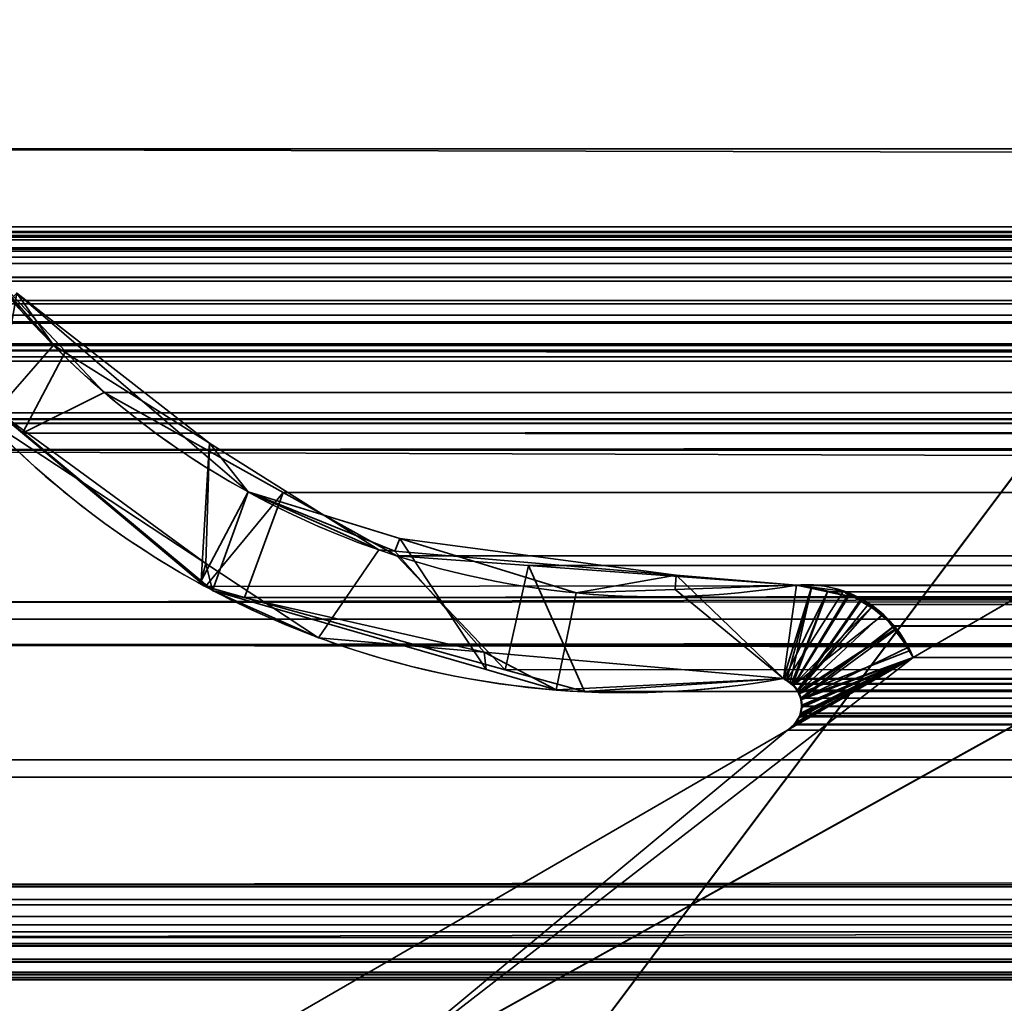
# Model space of a CAD drawing. Header units: millimetres. Extents: x -493 to 6693, y -115 to 135.
# Tile 410 of 656: x 1142 to 1150, y -5 to 3. Entities that reach past the tile are written whole.
import ezdxf

# ---------------------------------------------------------------- set-up
doc = ezdxf.new("R2010")
doc.units = ezdxf.units.MM
doc.layers.add('151', color=7, linetype='Continuous', true_color=0xffffff)

# ---------------------------------------------------------------- blocks, each defined once
blk = doc.blocks.new('UG_SURFACE_002')
at = {"layer": '151', "color": 252, "linetype": 'Continuous', "lineweight": 35}
for points in [[(2042.5, -15, 2200.2499), (2042.5, 125, 2200.2499), (957.5, 125, 2200.2499), (957.5, -15, 2200.2499)], [(1107.5, -15, 2050.2501), (1107.5, 125, 2050.2501), (1892.5, 125, 2050.2501), (1892.5, -15, 2050.2501)]]:
    blk.add_3dface(points, dxfattribs=at)
blk = doc.blocks.new('UG_SURFACE_088')
at = {"layer": '151', "color": 7, "linetype": 'Continuous', "lineweight": 35}
for points in [[(1141, 0, 2), (1141, 0, 2017), (1859, 0, 2017), (1859, 0, 2)], [(1141, -26, 2017), (1859, -26, 2017), (1859, 0, 2017), (1141, 0, 2017)], [(1141, 0, 2), (1859, 0, 2), (1859, -2), (1141, -2)], [(1141, -9), (1141, -2), (1859, -2), (1859, -9)]]:
    blk.add_3dface(points, dxfattribs=at)
blk = doc.blocks.new('UG_SURFACE_161')
at = {"layer": '151', "color": 252, "linetype": 'Continuous', "lineweight": 35}
for points in [[(1153, 3.0145, -6.75), (1138, 3.0145, -6.75), (1138, -16.9528, -6.75), (1862, -16.9528, -6.75)], [(1138, -16.9528, -7.75), (1138, 3.0145, -7.75), (1153, 3.0145, -7.75)], [(1153, 3.0145, -7.75), (1847, 3.0145, -7.75), (1138, -16.9528, -7.75)], [(1847, 3.0145, -7.75), (1862, 3.0145, -7.75), (1862, -16.9528, -7.75), (1138, -16.9528, -7.75)]]:
    blk.add_3dface(points, dxfattribs=at)
blk = doc.blocks.new('UG_SURFACE_165')
at = {"layer": '151', "color": 7, "linetype": 'Continuous', "lineweight": 35}
for points in [[(1142.1003, -0.4437, 2015.1496), (1142.1225, -0.4582, 2015.1274), (1142.6305, 0.124, 2014.6196), (1142.3118, 0.4897, 2014.9381)], [(1143.7757, -1.7028, -7.75), (1142.1876, -0.3837, -7.75), (1142.3471, 0.5267, -7.75), (1143.8332, -0.7504, -7.75)], [(1142.3471, 0.5267, -7.75), (1142.3118, 0.4897, 2014.9381), (1142.6305, 0.124, 2014.6196)], [(1142.3471, 0.5267, -7.75), (1142.6305, 0.124, 2014.6196), (1143.8391, -0.6367, 2013.4108)], [(1143.8391, -0.6367, 2013.4108), (1143.8332, -0.7504, -7.75), (1142.3471, 0.5267, -7.75)], [(1143.8391, -0.6367, 2013.4108), (1142.6305, 0.124, 2014.6196), (1142.1225, -0.4582, 2015.1274), (1143.8111, -1.5679, 2013.4389)], [(1143.8111, -1.5679, 2013.4389), (1142.1225, -0.4582, 2015.1274), (1142.1876, -0.3837, -7.75)], [(1142.1876, -0.3837, -7.75), (1143.7757, -1.7028, -7.75), (1143.8111, -1.5679, 2013.4389)], [(1143.8111, -1.5679, 2013.4389), (1144.6853, -2.1424, 2012.5647), (1145.151, -1.4624, 2012.099), (1143.8391, -0.6367, 2013.4108)], [(1144.1391, -1.0133, -7.75), (1143.8332, -0.7504, -7.75), (1143.8391, -0.6367, 2013.4108)], [(1144.1391, -1.0133, -7.75), (1143.8391, -0.6367, 2013.4108), (1145.151, -1.4624, 2012.099)], [(1143.8332, -0.7504, -7.75), (1144.1391, -1.0133, -7.75), (1143.7757, -1.7028, -7.75)], [(1143.8637, -1.7759, -7.75), (1143.7757, -1.7028, -7.75), (1144.1391, -1.0133, -7.75)], [(1144.1391, -1.0133, -7.75), (1145.3145, -1.375, -7.75), (1145.9835, -2.3898, -7.75), (1143.8637, -1.7759, -7.75)], [(1144.1391, -1.0133, -7.75), (1145.151, -1.4624, 2012.099), (1145.2761, -1.4729, 2011.9739)], [(1145.2761, -1.4729, 2011.9739), (1145.3145, -1.375, -7.75), (1144.1391, -1.0133, -7.75)], [(1152.2764, -1.597, -7.75), (1144.8995, -5.6975, -7.75), (1149.2902, -2.2961, -7.75), (1151.4056, -1.0688, -7.75)], [(1151.4056, -1.0688, 2005.8444), (1149.2902, -2.2961, 2007.9598), (1144.8995, -5.6975, 2012.3506), (1152.2764, -1.597, 2004.9736)], [(1151.4056, -1.0688, -7.75), (1149.2902, -2.2961, -7.75), (1149.2902, -2.2961, 2007.9598), (1151.4056, -1.0688, 2005.8444)], [(1145.3145, -1.375, -7.75), (1145.2761, -1.4729, 2011.9739), (1147.4556, -1.657, 2009.7945)], [(1145.3145, -1.375, -7.75), (1146.6807, -1.7956, -7.75), (1146.526, -2.547, -7.75), (1145.9835, -2.3898, -7.75)], [(1147.4556, -1.657, 2009.7945), (1146.6807, -1.7956, -7.75), (1145.3145, -1.375, -7.75)], [(1145.2761, -1.4729, 2011.9739), (1145.151, -1.4624, 2012.099), (1144.6853, -2.1424, 2012.5647), (1145.9676, -2.2549, 2011.2824)], [(1145.9676, -2.2549, 2011.2824), (1148.2856, -2.4582, 2008.9643), (1147.4556, -1.657, 2009.7945), (1145.2761, -1.4729, 2011.9739)], [(1143.8111, -1.5679, 2013.4389), (1143.7757, -1.7028, -7.75), (1143.8637, -1.7759, -7.75)], [(1144.6853, -2.1424, 2012.5647), (1143.8111, -1.5679, 2013.4389), (1143.8637, -1.7759, -7.75)], [(1152.2764, -1.597, 2004.9736), (1144.8995, -5.6975, 2012.3506), (1144.8995, -5.6975, -7.75), (1152.2764, -1.597, -7.75)], [(1147.4556, -1.657, 2009.7945), (1147.4466, -1.7687, -7.75), (1146.6807, -1.7956, -7.75)], [(1147.4466, -1.7687, -7.75), (1147.4556, -1.657, 2009.7945), (1148.3876, -1.7357, 2008.8625)], [(1148.2856, -2.4582, 2008.9643), (1148.3876, -1.7357, 2008.8625), (1147.4556, -1.657, 2009.7945)], [(1147.4466, -1.7687, -7.75), (1148.3876, -1.7357, -7.75), (1148.5034, -1.7501, -7.75), (1148.2856, -2.4582, -7.75)], [(1148.3876, -1.7357, 2008.8625), (1148.3876, -1.7357, -7.75), (1147.4466, -1.7687, -7.75)], [(1148.5028, -1.7599, 2008.7473), (1148.3876, -1.7357, 2008.8625), (1148.2856, -2.4582, 2008.9643), (1148.3102, -2.4716, 2008.9397)], [(1148.3085, -2.473, -7.75), (1148.2856, -2.4582, -7.75), (1148.5034, -1.7501, -7.75), (1148.752, -1.781, -7.75)], [(1148.3876, -1.7357, -7.75), (1148.3876, -1.7357, 2008.8625), (1148.5028, -1.7599, 2008.7473)], [(1148.5028, -1.7599, 2008.7473), (1148.5034, -1.7501, -7.75), (1148.3876, -1.7357, -7.75)], [(1148.5034, -1.7501, -7.75), (1148.5028, -1.7599, 2008.7473), (1148.7916, -1.8206, 2008.4584)], [(1148.7916, -1.8206, 2008.4584), (1148.752, -1.781, -7.75), (1148.5034, -1.7501, -7.75)], [(1143.8637, -1.7759, -7.75), (1145.9835, -2.3898, -7.75), (1145.9676, -2.2549, 2011.2824)], [(1145.9676, -2.2549, 2011.2824), (1144.6853, -2.1424, 2012.5647), (1143.8637, -1.7759, -7.75)], [(1148.2856, -2.4582, -7.75), (1146.526, -2.547, -7.75), (1146.6807, -1.7956, -7.75), (1147.4466, -1.7687, -7.75)], [(1148.752, -1.781, -7.75), (1148.79, -1.8036, -7.75), (1148.3629, -2.508, -7.75), (1148.3085, -2.473, -7.75)], [(1148.3102, -2.4716, 2008.9397), (1148.3375, -2.4864, 2008.9126), (1148.5028, -1.7599, 2008.7473)], [(1148.7916, -1.8206, 2008.4584), (1148.5028, -1.7599, 2008.7473), (1148.3375, -2.4864, 2008.9126), (1148.3632, -2.5149, 2008.8868)], [(1148.79, -1.8036, -7.75), (1148.9669, -1.9082, -7.75), (1148.3629, -2.508, -7.75)], [(1148.8874, -1.8407, 2008.3625), (1148.7916, -1.8206, 2008.4584), (1148.3632, -2.5149, 2008.8868), (1148.398, -2.5535, 2008.852)], [(1148.7916, -1.8206, 2008.4584), (1148.79, -1.8036, -7.75), (1148.752, -1.781, -7.75)], [(1148.79, -1.8036, -7.75), (1148.7916, -1.8206, 2008.4584), (1148.8874, -1.8407, 2008.3625)], [(1148.8874, -1.8407, 2008.3625), (1148.9669, -1.9082, -7.75), (1148.79, -1.8036, -7.75)], [(1148.398, -2.5535, 2008.852), (1148.9727, -1.9008, 2008.2772), (1148.8874, -1.8407, 2008.3625)], [(1149.0554, -1.9589, 2008.1947), (1148.9727, -1.9008, 2008.2772), (1148.398, -2.5535, 2008.852), (1148.402, -2.5635, 2008.848)], [(1148.8874, -1.8407, 2008.3625), (1148.9727, -1.9008, 2008.2772), (1148.9669, -1.9082, -7.75)], [(1149.0604, -1.9635, -7.75), (1148.9669, -1.9082, -7.75), (1148.9727, -1.9008, 2008.2772)], [(1149.0604, -1.9635, -7.75), (1148.9727, -1.9008, 2008.2772), (1149.0554, -1.9589, 2008.1947)], [(1148.365, -2.5112, -7.75), (1148.3629, -2.508, -7.75), (1148.9669, -1.9082, -7.75), (1149.0604, -1.9635, -7.75)], [(1148.4014, -2.5638, -7.75), (1148.365, -2.5112, -7.75), (1149.0604, -1.9635, -7.75), (1149.1469, -2.0803, -7.75)], [(1148.402, -2.5635, 2008.848), (1148.4238, -2.6191, 2008.8263), (1149.1517, -2.0837, 2008.0984), (1149.0554, -1.9589, 2008.1947)], [(1149.0554, -1.9589, 2008.1947), (1149.1469, -2.0803, -7.75), (1149.0604, -1.9635, -7.75)], [(1149.0554, -1.9589, 2008.1947), (1149.1517, -2.0837, 2008.0984), (1149.1469, -2.0803, -7.75)], [(1149.1469, -2.0803, -7.75), (1148.4094, -2.5754, -7.75), (1148.4014, -2.5638, -7.75)], [(1149.1469, -2.0803, -7.75), (1149.2668, -2.2421, -7.75), (1148.4094, -2.5754, -7.75)], [(1148.4238, -2.6191, 2008.8263), (1149.2546, -2.217, 2007.9954), (1149.1517, -2.0837, 2008.0984)], [(1149.2668, -2.2421, -7.75), (1149.1469, -2.0803, -7.75), (1149.1517, -2.0837, 2008.0984)], [(1149.2668, -2.2421, -7.75), (1149.1517, -2.0837, 2008.0984), (1149.2546, -2.217, 2007.9954)], [(1145.9676, -2.2549, 2011.2824), (1145.9835, -2.3898, -7.75), (1146.526, -2.547, -7.75)], [(1148.2856, -2.4582, 2008.9643), (1145.9676, -2.2549, 2011.2824), (1146.526, -2.547, -7.75)], [(1148.4197, -2.623, -7.75), (1148.4094, -2.5754, -7.75), (1149.2668, -2.2421, -7.75), (1149.2902, -2.2961, -7.75)], [(1149.2902, -2.2961, 2007.9598), (1149.2546, -2.217, 2007.9954), (1148.4238, -2.6191, 2008.8263), (1148.4239, -2.622, 2008.826)], [(1149.2546, -2.217, 2007.9954), (1149.2902, -2.2961, -7.75), (1149.2668, -2.2421, -7.75)], [(1149.2546, -2.217, 2007.9954), (1149.2902, -2.2961, 2007.9598), (1149.2902, -2.2961, -7.75)], [(1148.3175, -2.8586, -7.75), (1148.3632, -2.8237, -7.75), (1149.2902, -2.2961, -7.75), (1144.8995, -5.6975, -7.75)], [(1144.8995, -5.6975, 2012.3506), (1149.2902, -2.2961, 2007.9598), (1148.3175, -2.8586, 2008.9326)], [(1148.3684, -2.813, 2008.8818), (1148.3175, -2.8586, 2008.9326), (1149.2902, -2.2961, 2007.9598)], [(1149.2902, -2.2961, -7.75), (1148.3632, -2.8237, -7.75), (1148.3684, -2.8157, -7.75)], [(1148.3684, -2.8157, -7.75), (1148.4028, -2.763, -7.75), (1149.2902, -2.2961, -7.75)], [(1149.2902, -2.2961, 2007.9598), (1148.3861, -2.7971, 2008.8639), (1148.3684, -2.813, 2008.8818)], [(1148.4044, -2.7635, 2008.8456), (1148.3861, -2.7971, 2008.8639), (1149.2902, -2.2961, 2007.9598)], [(1148.4028, -2.763, -7.75), (1148.4141, -2.7456, -7.75), (1149.2902, -2.2961, -7.75)], [(1149.2902, -2.2961, 2007.9598), (1148.4141, -2.7456, 2008.8358), (1148.4044, -2.7635, 2008.8456)], [(1149.2902, -2.2961, -7.75), (1148.4141, -2.7456, -7.75), (1148.4257, -2.6816, -7.75)], [(1149.2902, -2.2961, 2007.9598), (1148.4282, -2.6826, 2008.8217), (1148.4141, -2.7456, 2008.8358)], [(1149.2902, -2.2961, -7.75), (1148.4288, -2.6645, -7.75), (1148.4197, -2.623, -7.75)], [(1148.4239, -2.622, 2008.826), (1148.4282, -2.6821, 2008.8217), (1148.4282, -2.6826, 2008.8217), (1149.2902, -2.2961, 2007.9598)], [(1148.4257, -2.6816, -7.75), (1148.4288, -2.6645, -7.75), (1149.2902, -2.2961, -7.75)], [(1146.526, -2.547, -7.75), (1148.2856, -2.4582, -7.75), (1148.2856, -2.4582, 2008.9643)], [(1148.2856, -2.4582, -7.75), (1148.3085, -2.473, -7.75), (1148.3102, -2.4716, 2008.9397)], [(1148.3102, -2.4716, 2008.9397), (1148.2856, -2.4582, 2008.9643), (1148.2856, -2.4582, -7.75)], [(1148.3375, -2.4864, 2008.9126), (1148.3102, -2.4716, 2008.9397), (1148.3085, -2.473, -7.75)], [(1148.3085, -2.473, -7.75), (1148.3629, -2.508, -7.75), (1148.3632, -2.5149, 2008.8868)], [(1148.3632, -2.5149, 2008.8868), (1148.3375, -2.4864, 2008.9126), (1148.3085, -2.473, -7.75)], [(1148.3629, -2.508, -7.75), (1148.365, -2.5112, -7.75), (1148.3632, -2.5149, 2008.8868)], [(1148.398, -2.5535, 2008.852), (1148.3632, -2.5149, 2008.8868), (1148.365, -2.5112, -7.75)], [(1148.365, -2.5112, -7.75), (1148.4014, -2.5638, -7.75), (1148.402, -2.5635, 2008.848)], [(1148.402, -2.5635, 2008.848), (1148.398, -2.5535, 2008.852), (1148.365, -2.5112, -7.75)], [(1148.4238, -2.6191, 2008.8263), (1148.402, -2.5635, 2008.848), (1148.4014, -2.5638, -7.75)], [(1148.4014, -2.5638, -7.75), (1148.4094, -2.5754, -7.75), (1148.4239, -2.622, 2008.826)], [(1148.4239, -2.622, 2008.826), (1148.4238, -2.6191, 2008.8263), (1148.4014, -2.5638, -7.75)], [(1148.4094, -2.5754, -7.75), (1148.4197, -2.623, -7.75), (1148.4239, -2.622, 2008.826)], [(1148.4282, -2.6821, 2008.8217), (1148.4239, -2.622, 2008.826), (1148.4197, -2.623, -7.75)], [(1148.4197, -2.623, -7.75), (1148.4288, -2.6645, -7.75), (1148.4282, -2.6821, 2008.8217)], [(1148.4288, -2.6645, -7.75), (1148.4257, -2.6816, -7.75), (1148.4282, -2.6821, 2008.8217)], [(1148.4028, -2.763, -7.75), (1148.4044, -2.7635, 2008.8456), (1148.4141, -2.7456, 2008.8358)], [(1148.4141, -2.7456, 2008.8358), (1148.4141, -2.7456, -7.75), (1148.4028, -2.763, -7.75)], [(1148.4282, -2.6826, 2008.8217), (1148.4257, -2.6816, -7.75), (1148.4141, -2.7456, -7.75)], [(1148.4141, -2.7456, -7.75), (1148.4141, -2.7456, 2008.8358), (1148.4282, -2.6826, 2008.8217)], [(1148.4282, -2.6826, 2008.8217), (1148.4282, -2.6821, 2008.8217), (1148.4257, -2.6816, -7.75)], [(1148.3175, -2.8586, -7.75), (1148.3175, -2.8586, 2008.9326), (1148.3684, -2.813, 2008.8818)], [(1148.3684, -2.813, 2008.8818), (1148.3632, -2.8237, -7.75), (1148.3175, -2.8586, -7.75)], [(1148.3684, -2.813, 2008.8818), (1148.3684, -2.8157, -7.75), (1148.3632, -2.8237, -7.75)], [(1148.3861, -2.7971, 2008.8639), (1148.4028, -2.763, -7.75), (1148.3684, -2.8157, -7.75)], [(1148.3684, -2.8157, -7.75), (1148.3684, -2.813, 2008.8818), (1148.3861, -2.7971, 2008.8639)], [(1148.3861, -2.7971, 2008.8639), (1148.4044, -2.7635, 2008.8456), (1148.4028, -2.763, -7.75)], [(1144.5317, -5.0486, 2012.7182), (1148.3175, -2.8586, 2008.9326), (1148.3175, -2.8586, -7.75), (1144.5317, -5.0486, -7.75)], [(1144.5317, -5.0486, -7.75), (1148.3175, -2.8586, -7.75), (1144.8995, -5.6975, -7.75), (1144.7798, -5.7371, -7.75)], [(1144.8995, -5.6975, 2012.3506), (1148.3175, -2.8586, 2008.9326), (1144.5317, -5.0486, 2012.7182)]]:
    blk.add_3dface(points, dxfattribs=at)
blk = doc.blocks.new('UG_SURFACE_166')
at = {"layer": '151', "color": 7, "linetype": 'Continuous', "lineweight": 35}
for points in [[(1862.175, 1.6459, 2019.4249), (1862.1284, 4.9608, 2019.3784), (1137.8716, 4.9608, 2019.3784), (1137.825, 1.6459, 2019.4249)], [(1138.7951, 1.0412, 2018.4548), (1138.8776, 3.9715, 2018.3723), (1861.1224, 3.9715, 2018.3723), (1861.2049, 1.0412, 2018.4548)], [(1862.1695, 0.0733, 2019.4194), (1137.825, 1.6459, 2019.4249), (1137.7392, -0.6892, 2019.5107)], [(1862.1695, 0.0733, 2019.4194), (1862.175, 1.6459, 2019.4249), (1137.825, 1.6459, 2019.4249)], [(1138.7951, 1.0412, 2018.4548), (1861.2012, 0.9603, 2018.4512), (1861.1883, 0.8784, 2018.4383)], [(1138.7951, 1.0412, 2018.4548), (1861.2049, 1.0412, 2018.4548), (1861.2012, 0.9603, 2018.4512)], [(1861.1883, 0.8784, 2018.4383), (1138.8117, 0.8784, 2018.4383), (1138.7951, 1.0412, 2018.4548)], [(1141.6266, 0.997, 2015.6233), (1139.7102, 0.295, 2017.5397), (1860.2898, 0.295, 2017.5397), (1858.3734, 0.997, 2015.6233)], [(1141.7067, 1.0043, 2015.5432), (1141.6266, 0.997, 2015.6233), (1858.3734, 0.997, 2015.6233)], [(1141.7067, 1.0043, 2015.5432), (1858.3734, 0.997, 2015.6233), (1858.2933, 1.0043, 2015.5432)], [(1858.2933, 1.0043, 2015.5432), (1858.291, 1.0038, 2015.5411), (1141.709, 1.0038, 2015.5411), (1141.7067, 1.0043, 2015.5432)], [(1141.709, 1.0038, 2015.5411), (1858.291, 1.0038, 2015.5411), (1858.1668, 0.974, 2015.4169), (1141.8332, 0.974, 2015.4169)], [(1141.8852, 0.9616, 2015.3649), (1141.8332, 0.974, 2015.4169), (1858.1668, 0.974, 2015.4169)], [(1141.8852, 0.9616, 2015.3649), (1858.1668, 0.974, 2015.4169), (1858.1148, 0.9616, 2015.3649)], [(1858.1148, 0.9616, 2015.3649), (1141.9122, 0.941, 2015.3377), (1141.8852, 0.9616, 2015.3649)], [(1858.1148, 0.9616, 2015.3649), (1858.0878, 0.941, 2015.3377), (1141.9122, 0.941, 2015.3377)], [(1142.0065, 0.8695, 2015.2435), (1141.9122, 0.941, 2015.3377), (1858.0878, 0.941, 2015.3377)], [(1142.0065, 0.8695, 2015.2435), (1858.0878, 0.941, 2015.3377), (1857.9935, 0.8695, 2015.2435)], [(1138.8117, 0.8784, 2018.4383), (1861.1883, 0.8784, 2018.4383), (1861.1794, 0.8544, 2018.4293)], [(1861.1794, 0.8544, 2018.4293), (1138.8186, 0.8526, 2018.4314), (1138.8117, 0.8784, 2018.4383)], [(1138.8309, 0.8061, 2018.4193), (1138.8186, 0.8526, 2018.4314), (1861.1794, 0.8544, 2018.4293)], [(1138.8309, 0.8061, 2018.4193), (1861.1794, 0.8544, 2018.4293), (1861.1114, 0.6712, 2018.3613)], [(1857.9935, 0.8695, 2015.2435), (1142.0085, 0.8664, 2015.2414), (1142.0065, 0.8695, 2015.2435)], [(1857.9935, 0.8695, 2015.2435), (1857.9915, 0.8664, 2015.2414), (1142.0085, 0.8664, 2015.2414)], [(1142.0085, 0.8664, 2015.2414), (1857.9915, 0.8664, 2015.2414), (1857.9214, 0.7573, 2015.1713), (1142.0786, 0.7573, 2015.1713)], [(1138.8309, 0.8061, 2018.4193), (1861.1114, 0.6712, 2018.3613), (1861.0958, 0.65, 2018.3458)], [(1861.0958, 0.65, 2018.3458), (1138.905, 0.6498, 2018.3451), (1138.8309, 0.8061, 2018.4193)], [(1142.0786, 0.7573, 2015.1713), (1142.7251, 0.074, 2014.5249), (1142.3917, -0.5588, 2014.8582), (1141.6857, 0.0331, 2015.5642)], [(1142.0786, 0.7573, 2015.1713), (1857.9214, 0.7573, 2015.1713), (1857.2749, 0.074, 2014.5249), (1142.7251, 0.074, 2014.5249)], [(1138.905, 0.6498, 2018.3451), (1861.0958, 0.65, 2018.3458), (1860.993, 0.5104, 2018.2431)], [(1138.9185, 0.6214, 2018.3315), (1138.905, 0.6498, 2018.3451), (1860.993, 0.5104, 2018.2431)], [(1138.9185, 0.6214, 2018.3315), (1860.993, 0.5104, 2018.2431), (1860.9424, 0.4748, 2018.1923)], [(1860.9424, 0.4748, 2018.1923), (1139.0568, 0.4692, 2018.1932), (1138.9185, 0.6214, 2018.3315)], [(1139.079, 0.4448, 2018.1711), (1139.0568, 0.4692, 2018.1932), (1860.9424, 0.4748, 2018.1923)], [(1139.079, 0.4448, 2018.1711), (1860.9424, 0.4748, 2018.1923), (1860.7571, 0.3446, 2018.007)], [(1139.079, 0.4448, 2018.1711), (1860.7571, 0.3446, 2018.007), (1860.7485, 0.3429, 2017.9985)], [(1860.7485, 0.3429, 2017.9985), (1139.2545, 0.3554, 2017.9956), (1139.079, 0.4448, 2018.1711)], [(1139.3539, 0.3048, 2017.8962), (1139.2545, 0.3554, 2017.9956), (1860.7485, 0.3429, 2017.9985)], [(1139.47, 0.3016, 2017.7801), (1139.3539, 0.3048, 2017.8962), (1860.7485, 0.3429, 2017.9985)], [(1860.7485, 0.3429, 2017.9985), (1860.5286, 0.3, 2017.7786), (1139.47, 0.3016, 2017.7801)], [(1139.47, 0.3016, 2017.7801), (1860.5286, 0.3, 2017.7786), (1860.4199, 0.2788, 2017.6699)], [(1139.7102, 0.295, 2017.5397), (1139.47, 0.3016, 2017.7801), (1860.4199, 0.2788, 2017.6699)], [(1860.4199, 0.2788, 2017.6699), (1860.2898, 0.295, 2017.5397), (1139.7102, 0.295, 2017.5397)], [(1858.5515, 0.1329, 2015.8014), (1860.0085, -0.4009, 2017.2584), (1139.9915, -0.4009, 2017.2584), (1141.4485, 0.1329, 2015.8014)], [(1858.5515, 0.1329, 2015.8014), (1141.4485, 0.1329, 2015.8014), (1141.4968, 0.1297, 2015.7533)], [(1858.5011, 0.1363, 2015.7511), (1141.4968, 0.1297, 2015.7533), (1141.5606, 0.1255, 2015.6894)], [(1858.5011, 0.1363, 2015.7511), (1858.5031, 0.1361, 2015.753), (1141.4968, 0.1297, 2015.7533)], [(1141.4968, 0.1297, 2015.7533), (1858.5031, 0.1361, 2015.753), (1858.5515, 0.1329, 2015.8014)], [(1141.5606, 0.1255, 2015.6894), (1858.4315, 0.1144, 2015.6815), (1858.5011, 0.1363, 2015.7511)], [(1141.5606, 0.1255, 2015.6894), (1141.5691, 0.1208, 2015.6808), (1858.4315, 0.1144, 2015.6815)], [(1858.3826, 0.0991, 2015.6326), (1141.5691, 0.1208, 2015.6808), (1141.6334, 0.0854, 2015.6167)], [(1858.3826, 0.0991, 2015.6326), (1858.4315, 0.1144, 2015.6815), (1141.5691, 0.1208, 2015.6808)], [(1141.6334, 0.0854, 2015.6167), (1858.3674, 0.0844, 2015.6174), (1858.3826, 0.0991, 2015.6326)], [(1858.3674, 0.0844, 2015.6174), (1141.6334, 0.0854, 2015.6167), (1141.6433, 0.08, 2015.6066)], [(1141.6433, 0.08, 2015.6066), (1858.3143, 0.0331, 2015.5642), (1858.3674, 0.0844, 2015.6174)], [(1141.6433, 0.08, 2015.6066), (1141.6857, 0.0331, 2015.5642), (1858.3143, 0.0331, 2015.5642)], [(1137.7392, -0.6892, 2019.5107), (1862.2143, -0.6902, 2019.4643), (1862.1695, 0.0733, 2019.4194)], [(1858.3143, 0.0331, 2015.5642), (1141.6857, 0.0331, 2015.5642), (1142.3917, -0.5588, 2014.8582)], [(1142.7251, 0.074, 2014.5249), (1143.0248, -0.2428, 2014.2252), (1142.3917, -0.5588, 2014.8582)], [(1142.3917, -0.5588, 2014.8582), (1857.6423, -0.6579, 2014.8923), (1858.3143, 0.0331, 2015.5642)], [(1142.7251, 0.074, 2014.5249), (1857.2749, 0.074, 2014.5249), (1856.9752, -0.2428, 2014.2252)], [(1143.0248, -0.2428, 2014.2252), (1142.7251, 0.074, 2014.5249), (1856.9752, -0.2428, 2014.2252)], [(1143.8079, -1.7461, 2013.4423), (1142.3917, -0.5588, 2014.8582), (1143.0248, -0.2428, 2014.2252), (1144.4113, -1.0174, 2012.8386)], [(1856.9752, -0.2428, 2014.2252), (1855.5887, -1.0174, 2012.8386), (1144.4113, -1.0174, 2012.8386), (1143.0248, -0.2428, 2014.2252)], [(1138.7697, -1.8721, 2018.4803), (1861.1926, -0.4501, 2018.4426), (1861.187, -1.4242, 2018.4369)], [(1138.7697, -1.8721, 2018.4803), (1138.8074, -0.4501, 2018.4426), (1861.1926, -0.4501, 2018.4426)], [(1138.8124, -0.4479, 2018.4376), (1861.1876, -0.4479, 2018.4376), (1861.1926, -0.4501, 2018.4426), (1138.8074, -0.4501, 2018.4426)], [(1861.1853, -0.4469, 2018.4352), (1138.8124, -0.4479, 2018.4376), (1138.8147, -0.4469, 2018.4352)], [(1861.1853, -0.4469, 2018.4352), (1861.1876, -0.4479, 2018.4376), (1138.8124, -0.4479, 2018.4376)], [(1138.8147, -0.4469, 2018.4352), (1138.8216, -0.4472, 2018.4283), (1861.1785, -0.4472, 2018.4286)], [(1861.1785, -0.4472, 2018.4286), (1861.1853, -0.4469, 2018.4352), (1138.8147, -0.4469, 2018.4352)], [(1138.8216, -0.4472, 2018.4283), (1138.8431, -0.4483, 2018.4069), (1861.1569, -0.4482, 2018.4071)], [(1861.1569, -0.4482, 2018.4071), (1861.1785, -0.4472, 2018.4286), (1138.8216, -0.4472, 2018.4283)], [(1861.1029, -0.4506, 2018.353), (1861.1569, -0.4482, 2018.4071), (1138.8431, -0.4483, 2018.4069)], [(1138.8431, -0.4483, 2018.4069), (1138.8972, -0.4509, 2018.3527), (1861.1029, -0.4506, 2018.353)], [(1860.4814, -0.4784, 2017.7314), (1861.1029, -0.4506, 2018.353), (1138.8972, -0.4509, 2018.3527)], [(1138.8972, -0.4509, 2018.3527), (1139.5192, -0.4812, 2017.731), (1860.4814, -0.4784, 2017.7314)], [(1139.577, -0.484, 2017.673), (1860.0085, -0.4009, 2017.2584), (1860.3992, -0.4821, 2017.6492)], [(1139.577, -0.484, 2017.673), (1139.9915, -0.4009, 2017.2584), (1860.0085, -0.4009, 2017.2584)], [(1860.3992, -0.4821, 2017.6492), (1860.4814, -0.4784, 2017.7314), (1139.5192, -0.4812, 2017.731)], [(1860.3992, -0.4821, 2017.6492), (1139.5192, -0.4812, 2017.731), (1139.577, -0.484, 2017.673)], [(1857.3426, -0.9661, 2014.5926), (1142.3917, -0.5588, 2014.8582), (1143.8079, -1.7461, 2013.4423)], [(1857.3426, -0.9661, 2014.5926), (1857.6423, -0.6579, 2014.8923), (1142.3917, -0.5588, 2014.8582)], [(1862.3573, -3.122, 2019.6073), (1137.7392, -0.6892, 2019.5107), (1137.651, -3.0879, 2019.5992)], [(1862.3573, -3.122, 2019.6073), (1862.2143, -0.6902, 2019.4643), (1137.7392, -0.6892, 2019.5107)], [(1857.3426, -0.9661, 2014.5926), (1143.8079, -1.7461, 2013.4423), (1144.1107, -1.8301, 2013.1392)], [(1144.1107, -1.8301, 2013.1392), (1855.8663, -1.7668, 2013.1164), (1857.3426, -0.9661, 2014.5926)], [(1144.4113, -1.0174, 2012.8386), (1144.1107, -1.8301, 2013.1392), (1143.8079, -1.7461, 2013.4423)], [(1144.4113, -1.0174, 2012.8386), (1145.2919, -1.5094, 2011.9581), (1146.1316, -2.3904, 2011.1184), (1144.1107, -1.8301, 2013.1392)], [(1145.2919, -1.5094, 2011.9581), (1144.4113, -1.0174, 2012.8386), (1855.5887, -1.0174, 2012.8386)], [(1145.2919, -1.5094, 2011.9581), (1855.5887, -1.0174, 2012.8386), (1854.7081, -1.5094, 2011.9581)], [(1152.2764, -1.597, 2004.9736), (1144.8995, -5.6975, 2012.3506), (1149.2902, -2.2961, 2007.9598), (1151.4056, -1.0688, 2005.8444)], [(1151.4056, -1.0688, 2005.8444), (1149.2902, -2.2961, 2007.9598), (1850.7098, -2.2961, 2007.9598), (1848.5944, -1.0688, 2005.8444)], [(1861.187, -1.4242, 2018.4369), (1138.6945, -2.2, 2018.5554), (1138.7697, -1.8721, 2018.4803)], [(1861.187, -1.4242, 2018.4369), (1861.2999, -2.2073, 2018.5499), (1138.6945, -2.2, 2018.5554)], [(1146.1316, -2.3904, 2011.1184), (1145.2919, -1.5094, 2011.9581), (1146.3102, -1.5839, 2010.9398)], [(1854.7081, -1.5094, 2011.9581), (1853.6898, -1.5839, 2010.9398), (1146.3102, -1.5839, 2010.9398), (1145.2919, -1.5094, 2011.9581)], [(1847.7236, -1.597, 2004.9736), (1855.1005, -5.6975, 2012.3506), (1144.8995, -5.6975, 2012.3506), (1152.2764, -1.597, 2004.9736)], [(1146.7457, -2.5607, 2010.5042), (1146.1316, -2.3904, 2011.1184), (1146.3102, -1.5839, 2010.9398)], [(1146.3102, -1.5839, 2010.9398), (1148.3876, -1.7357, 2008.8625), (1148.2856, -2.4582, 2008.9643), (1146.7457, -2.5607, 2010.5042)], [(1146.3102, -1.5839, 2010.9398), (1853.6898, -1.5839, 2010.9398), (1851.6124, -1.7357, 2008.8625), (1148.3876, -1.7357, 2008.8625)], [(1148.2928, -2.4627, 2008.9571), (1148.2856, -2.4582, 2008.9643), (1148.3876, -1.7357, 2008.8625), (1148.6272, -1.7874, 2008.6229)], [(1148.3876, -1.7357, 2008.8625), (1851.6124, -1.7357, 2008.8625), (1851.3709, -1.7731, 2008.621)], [(1851.3709, -1.7731, 2008.621), (1148.6272, -1.7874, 2008.6229), (1148.3876, -1.7357, 2008.8625)], [(1854.9417, -2.2682, 2012.1918), (1855.8663, -1.7668, 2013.1164), (1144.1107, -1.8301, 2013.1392)], [(1144.1107, -1.8301, 2013.1392), (1146.1316, -2.3904, 2011.1184), (1853.879, -2.3308, 2011.1289)], [(1853.879, -2.3308, 2011.1289), (1854.9417, -2.2682, 2012.1918), (1144.1107, -1.8301, 2013.1392)], [(1148.6272, -1.7874, 2008.6229), (1148.3482, -2.4972, 2008.9018), (1148.2928, -2.4627, 2008.9571)], [(1148.6272, -1.7874, 2008.6229), (1148.3577, -2.5032, 2008.8923), (1148.3482, -2.4972, 2008.9018)], [(1148.3941, -2.549, 2008.8561), (1148.3577, -2.5032, 2008.8923), (1148.6272, -1.7874, 2008.6229), (1148.8875, -1.8436, 2008.3625)], [(1148.6272, -1.7874, 2008.6229), (1851.3709, -1.7731, 2008.621), (1851.1984, -1.7998, 2008.4484)], [(1851.1984, -1.7998, 2008.4484), (1148.8875, -1.8436, 2008.3625), (1148.6272, -1.7874, 2008.6229)], [(1851.1984, -1.7998, 2008.4484), (1851.1159, -1.8538, 2008.3659), (1148.8875, -1.8436, 2008.3625)], [(1148.3995, -2.5558, 2008.8506), (1148.3941, -2.549, 2008.8561), (1148.8875, -1.8436, 2008.3625), (1148.8959, -1.8454, 2008.3542)], [(1148.8959, -1.8454, 2008.3542), (1148.9431, -1.8844, 2008.307), (1148.3995, -2.5558, 2008.8506)], [(1148.4218, -2.6106, 2008.8284), (1148.3995, -2.5558, 2008.8506), (1148.9431, -1.8844, 2008.307), (1149.1449, -2.0515, 2008.105)], [(1148.8959, -1.8454, 2008.3542), (1148.8875, -1.8436, 2008.3625), (1851.1159, -1.8538, 2008.3659)], [(1148.8959, -1.8454, 2008.3542), (1851.1159, -1.8538, 2008.3659), (1851.0584, -1.8916, 2008.3084)], [(1851.0584, -1.8916, 2008.3084), (1148.9431, -1.8844, 2008.307), (1148.8959, -1.8454, 2008.3542)], [(1149.1449, -2.0515, 2008.105), (1148.9431, -1.8844, 2008.307), (1851.0584, -1.8916, 2008.3084)], [(1149.1449, -2.0515, 2008.105), (1851.0584, -1.8916, 2008.3084), (1850.9189, -1.9829, 2008.1689)], [(1850.9189, -1.9829, 2008.1689), (1149.1468, -2.0545, 2008.1031), (1149.1449, -2.0515, 2008.105)], [(1850.9189, -1.9829, 2008.1689), (1850.8581, -2.0629, 2008.1081), (1149.1468, -2.0545, 2008.1031)], [(1149.1449, -2.0515, 2008.105), (1149.1468, -2.0545, 2008.1031), (1148.4218, -2.6106, 2008.8284)], [(1149.1468, -2.0545, 2008.1031), (1149.2902, -2.2961, 2007.9598), (1148.4218, -2.6106, 2008.8284)], [(1149.1468, -2.0545, 2008.1031), (1850.8581, -2.0629, 2008.1081), (1850.7555, -2.1981, 2008.0054)], [(1850.7555, -2.1981, 2008.0054), (1149.2902, -2.2961, 2007.9598), (1149.1468, -2.0545, 2008.1031)], [(1861.413, -2.9929, 2018.6632), (1138.1754, -4.4656, 2019.0747), (1138.6945, -2.2, 2018.5554)], [(1138.6945, -2.2, 2018.5554), (1861.2999, -2.2073, 2018.5499), (1861.413, -2.9929, 2018.6632)], [(1850.7555, -2.1981, 2008.0054), (1850.7098, -2.2961, 2007.9598), (1149.2902, -2.2961, 2007.9598)], [(1148.3175, -2.8586, 2008.9326), (1148.3696, -2.8172, 2008.8804), (1149.2902, -2.2961, 2007.9598), (1144.8995, -5.6975, 2012.3506)], [(1853.879, -2.3308, 2011.1289), (1146.1316, -2.3904, 2011.1184), (1146.7457, -2.5607, 2010.5042)], [(1853.879, -2.3308, 2011.1289), (1146.7457, -2.5607, 2010.5042), (1148.2856, -2.4582, 2008.9643)], [(1148.2856, -2.4582, 2008.9643), (1851.7144, -2.4582, 2008.9643), (1853.879, -2.3308, 2011.1289)], [(1149.2902, -2.2961, 2007.9598), (1148.3696, -2.8172, 2008.8804), (1148.3722, -2.8129, 2008.8778)], [(1148.3722, -2.8129, 2008.8778), (1148.4071, -2.7569, 2008.8429), (1149.2902, -2.2961, 2007.9598)], [(1148.4071, -2.7569, 2008.8429), (1148.4141, -2.7456, 2008.8358), (1149.2902, -2.2961, 2007.9598)], [(1149.2902, -2.2961, 2007.9598), (1148.4141, -2.7456, 2008.8358), (1148.4206, -2.7264, 2008.8296)], [(1149.2902, -2.2961, 2007.9598), (1148.4206, -2.7264, 2008.8296), (1148.4282, -2.6767, 2008.8217)], [(1149.2902, -2.2961, 2007.9598), (1148.4287, -2.6734, 2008.8212), (1148.4218, -2.6108, 2008.8282)], [(1148.4218, -2.6108, 2008.8282), (1148.4218, -2.6106, 2008.8284), (1149.2902, -2.2961, 2007.9598)], [(1148.4282, -2.6767, 2008.8217), (1148.4287, -2.6734, 2008.8212), (1149.2902, -2.2961, 2007.9598)], [(1148.2856, -2.4582, 2008.9643), (1148.2928, -2.4627, 2008.9571), (1851.707, -2.462, 2008.9569)], [(1851.707, -2.462, 2008.9569), (1851.7144, -2.4582, 2008.9643), (1148.2856, -2.4582, 2008.9643)], [(1851.6725, -2.4795, 2008.9226), (1851.707, -2.462, 2008.9569), (1148.2928, -2.4627, 2008.9571)], [(1851.6725, -2.4795, 2008.9226), (1148.2928, -2.4627, 2008.9571), (1148.3482, -2.4972, 2008.9018)], [(1148.3482, -2.4972, 2008.9018), (1851.6525, -2.4982, 2008.9025), (1851.6725, -2.4795, 2008.9226)], [(1851.616, -2.5323, 2008.8661), (1148.3482, -2.4972, 2008.9018), (1148.3577, -2.5032, 2008.8923)], [(1851.616, -2.5323, 2008.8661), (1851.6525, -2.4982, 2008.9025), (1148.3482, -2.4972, 2008.9018)], [(1148.3577, -2.5032, 2008.8923), (1851.6066, -2.5495, 2008.8565), (1851.616, -2.5323, 2008.8661)], [(1148.3577, -2.5032, 2008.8923), (1148.3941, -2.549, 2008.8561), (1851.6066, -2.5495, 2008.8565)], [(1851.5853, -2.5884, 2008.8353), (1148.3941, -2.549, 2008.8561), (1148.3995, -2.5558, 2008.8506)], [(1851.5853, -2.5884, 2008.8353), (1851.6066, -2.5495, 2008.8565), (1148.3941, -2.549, 2008.8561)], [(1148.3995, -2.5558, 2008.8506), (1851.5795, -2.6115, 2008.8296), (1851.5853, -2.5884, 2008.8353)], [(1148.3995, -2.5558, 2008.8506), (1148.4218, -2.6106, 2008.8284), (1851.5795, -2.6115, 2008.8296)], [(1148.4218, -2.6106, 2008.8284), (1148.4218, -2.6108, 2008.8282), (1851.5795, -2.6115, 2008.8296)], [(1851.573, -2.6382, 2008.8229), (1148.4218, -2.6108, 2008.8282), (1148.4287, -2.6734, 2008.8212)], [(1851.573, -2.6382, 2008.8229), (1851.5795, -2.6115, 2008.8296), (1148.4218, -2.6108, 2008.8282)], [(1148.4287, -2.6734, 2008.8212), (1851.5729, -2.6768, 2008.8229), (1851.573, -2.6382, 2008.8229)], [(1148.4141, -2.7456, 2008.8358), (1148.4071, -2.7569, 2008.8429), (1851.5927, -2.7573, 2008.8427)], [(1148.4206, -2.7264, 2008.8296), (1148.4141, -2.7456, 2008.8358), (1851.5859, -2.7456, 2008.8358)], [(1851.5927, -2.7573, 2008.8427), (1851.5859, -2.7456, 2008.8358), (1148.4141, -2.7456, 2008.8358)], [(1851.5729, -2.6936, 2008.8229), (1148.4282, -2.6767, 2008.8217), (1148.4206, -2.7264, 2008.8296)], [(1148.4206, -2.7264, 2008.8296), (1851.5859, -2.7456, 2008.8358), (1851.5729, -2.6936, 2008.8229)], [(1148.4287, -2.6734, 2008.8212), (1148.4282, -2.6767, 2008.8217), (1851.5729, -2.6768, 2008.8229)], [(1851.5729, -2.6936, 2008.8229), (1851.5729, -2.6768, 2008.8229), (1148.4282, -2.6767, 2008.8217)], [(1148.3696, -2.8172, 2008.8804), (1148.3175, -2.8586, 2008.9326), (1851.6825, -2.8586, 2008.9326)], [(1148.3696, -2.8172, 2008.8804), (1851.6825, -2.8586, 2008.9326), (1851.6277, -2.8126, 2008.8778)], [(1851.6277, -2.8126, 2008.8778), (1148.3722, -2.8129, 2008.8778), (1148.3696, -2.8172, 2008.8804)], [(1851.6229, -2.8086, 2008.873), (1148.4071, -2.7569, 2008.8429), (1148.3722, -2.8129, 2008.8778)], [(1148.3722, -2.8129, 2008.8778), (1851.6277, -2.8126, 2008.8778), (1851.6229, -2.8086, 2008.873)], [(1851.6229, -2.8086, 2008.873), (1851.5927, -2.7573, 2008.8427), (1148.4071, -2.7569, 2008.8429)], [(1144.4434, -5.1271, 2012.8067), (1144.5317, -5.0486, 2012.7182), (1148.3175, -2.8586, 2008.9326), (1144.8995, -5.6975, 2012.3506)], [(1855.4683, -5.0486, 2012.7182), (1851.6825, -2.8586, 2008.9326), (1148.3175, -2.8586, 2008.9326), (1144.5317, -5.0486, 2012.7182)], [(1861.413, -2.9929, 2018.6632), (1861.8217, -4.4666, 2019.0716), (1138.1754, -4.4656, 2019.0747)], [(1137.651, -3.0879, 2019.5992), (1137.5993, -3.223, 2019.6507), (1862.3973, -3.2256, 2019.6474)], [(1137.651, -3.0879, 2019.5992), (1862.3973, -3.2256, 2019.6474), (1862.3573, -3.122, 2019.6073)], [(1862.3973, -3.2256, 2019.6474), (1137.5993, -3.223, 2019.6507), (1137.2817, -4.0566, 2019.9683)], [(1137.2817, -4.0566, 2019.9683), (1862.7183, -4.0566, 2019.9683), (1862.3973, -3.2256, 2019.6474)], [(1862.7634, -4.1716, 2020.0133), (1862.7251, -4.074, 2019.9752), (1137.2749, -4.074, 2019.9752), (1137.2366, -4.1716, 2020.0133)], [(1137.2749, -4.074, 2019.9752), (1862.7251, -4.074, 2019.9752), (1862.7183, -4.0566, 2019.9683), (1137.2817, -4.0566, 2019.9683)], [(1137.2318, -4.2122, 2020.0181), (1862.7682, -4.2122, 2020.0181), (1862.7634, -4.1716, 2020.0133)], [(1137.2366, -4.1716, 2020.0133), (1137.2318, -4.2122, 2020.0181), (1862.7634, -4.1716, 2020.0133)], [(1862.7682, -4.2122, 2020.0181), (1137.2318, -4.2122, 2020.0181), (1137.2213, -4.3021, 2020.0286)], [(1862.7787, -4.3021, 2020.0286), (1862.7682, -4.2122, 2020.0181), (1137.2213, -4.3021, 2020.0286)], [(1137.2213, -4.3021, 2020.0286), (1137.2303, -4.3666, 2020.0198), (1862.7697, -4.3666, 2020.0198), (1862.7787, -4.3021, 2020.0286)], [(1862.7622, -4.4209, 2020.0121), (1137.2303, -4.3666, 2020.0198), (1137.2378, -4.4209, 2020.0121)], [(1862.7622, -4.4209, 2020.0121), (1862.7697, -4.3666, 2020.0198), (1137.2303, -4.3666, 2020.0198)], [(1137.2378, -4.4209, 2020.0121), (1137.2737, -4.513, 2019.9764), (1862.7263, -4.513, 2019.9764), (1862.7622, -4.4209, 2020.0121)], [(1138.1602, -4.5319, 2019.0897), (1138.1754, -4.4656, 2019.0747), (1861.8217, -4.4666, 2019.0716)], [(1861.8217, -4.4666, 2019.0716), (1861.8398, -4.5319, 2019.0897), (1138.1602, -4.5319, 2019.0897)], [(1862.7263, -4.513, 2019.9764), (1137.2737, -4.513, 2019.9764), (1137.2796, -4.5281, 2019.9704)], [(1862.7204, -4.5281, 2019.9704), (1862.7263, -4.513, 2019.9764), (1137.2796, -4.5281, 2019.9704)], [(1137.2796, -4.5281, 2019.9704), (1137.359, -4.634, 2019.891), (1862.641, -4.634, 2019.891), (1862.7204, -4.5281, 2019.9704)], [(1138.0705, -4.6511, 2019.1796), (1861.8398, -4.5319, 2019.0897), (1861.9295, -4.6511, 2019.1796)], [(1138.0705, -4.6511, 2019.1796), (1138.1602, -4.5319, 2019.0897), (1861.8398, -4.5319, 2019.0897)], [(1862.641, -4.634, 2019.891), (1137.359, -4.634, 2019.891), (1137.3727, -4.6524, 2019.8772)], [(1862.6273, -4.6524, 2019.8772), (1862.641, -4.634, 2019.891), (1137.3727, -4.6524, 2019.8772)], [(1137.3727, -4.6524, 2019.8772), (1137.4831, -4.7332, 2019.7668), (1862.5169, -4.7332, 2019.7668), (1862.6273, -4.6524, 2019.8772)], [(1861.9295, -4.6511, 2019.1796), (1138.0633, -4.6559, 2019.1867), (1138.0705, -4.6511, 2019.1796)], [(1861.9295, -4.6511, 2019.1796), (1861.9367, -4.6559, 2019.1867), (1138.0633, -4.6559, 2019.1867)], [(1138.0633, -4.6559, 2019.1867), (1861.9367, -4.6559, 2019.1867), (1862.0602, -4.7382, 2019.3102), (1137.9398, -4.7382, 2019.3102)], [(1137.4996, -4.7378, 2019.7504), (1862.5004, -4.7378, 2019.7504), (1862.5169, -4.7332, 2019.7668), (1137.4831, -4.7332, 2019.7668)], [(1137.6394, -4.7769, 2019.6106), (1862.3606, -4.7769, 2019.6106), (1862.5004, -4.7378, 2019.7504), (1137.4996, -4.7378, 2019.7504)], [(1862.3027, -4.7931, 2019.5527), (1137.6394, -4.7769, 2019.6106), (1137.6973, -4.7931, 2019.5527)], [(1862.3027, -4.7931, 2019.5527), (1862.3606, -4.7769, 2019.6106), (1137.6394, -4.7769, 2019.6106)], [(1137.6973, -4.7931, 2019.5527), (1862.2063, -4.7758, 2019.4564), (1862.3027, -4.7931, 2019.5527)], [(1137.6973, -4.7931, 2019.5527), (1137.7937, -4.7758, 2019.4564), (1862.2063, -4.7758, 2019.4564)], [(1862.0836, -4.7538, 2019.3336), (1137.7937, -4.7758, 2019.4564), (1137.9164, -4.7538, 2019.3336)], [(1862.0836, -4.7538, 2019.3336), (1862.2063, -4.7758, 2019.4564), (1137.7937, -4.7758, 2019.4564)], [(1137.9164, -4.7538, 2019.3336), (1862.0602, -4.7382, 2019.3102), (1862.0836, -4.7538, 2019.3336)], [(1137.9164, -4.7538, 2019.3336), (1137.9398, -4.7382, 2019.3102), (1862.0602, -4.7382, 2019.3102)]]:
    blk.add_3dface(points, dxfattribs=at)
blk = doc.blocks.new('UG_SURFACE_172')
at = {"layer": '151', "color": 252, "linetype": 'Continuous', "lineweight": 35}
for points in [[(1135.5, -21.92, 2021.75), (1864.5, -21.92, 2021.75), (1864.5, 12.92, 2021.75), (1135.5, 12.92, 2021.75)], [(1137, -21.92, 2020.2501), (1137, 12.92, 2020.2501), (1863, 12.92, 2020.2501), (1863, -21.92, 2020.2501)]]:
    blk.add_3dface(points, dxfattribs=at)

msp = doc.modelspace()

# ---------------------------------------------------------------- linework, layer by layer
at = {"layer": '151', "color": 253, "linetype": 'Continuous', "lineweight": -3}
for p, q in [((1862.175, 1.6459, 2019.425), (1137.825, 1.6459, 2019.425)), ((1138.7951, 1.0412, 2018.4549), (1861.2049, 1.0412, 2018.4549)), ((1141.6266, 0.997, 2015.6234), (1858.3734, 0.997, 2015.6234)), ((1138.8117, 0.8784, 2018.4383), (1861.1883, 0.8784, 2018.4383)), ((1142.0786, 0.7573, 2015.1714), (1857.9214, 0.7573, 2015.1714)), ((1139.7101, 0.295, 2017.5399), (1860.2899, 0.295, 2017.5399)), ((1858.5515, 0.1329, 2015.8015), (1141.4485, 0.1329, 2015.8015)), ((1858.3143, 0.0331, 2015.5643), (1141.6857, 0.0331, 2015.5643)), ((1141, 0, 2), (1859, 0, 2)), ((1141, 0, 2017), (1859, 0, 2017)), ((1861.1926, -0.4501, 2018.4426), (1138.8074, -0.4501, 2018.4426)), ((1860.0084, -0.4009, 2017.2584), (1139.9916, -0.4009, 2017.2584)), ((1149.2902, -2.2961, 2007.9598), (1151.4056, -1.0688, 2005.8444)), ((1149.2902, -2.2961, 2007.9598), (1151.4056, -1.0688, 2005.8444)), ((1151.4056, -1.0688, -7.75), (1149.2902, -2.2961, -7.75)), ((1144.8995, -5.6975, 2012.3505), (1152.2764, -1.597, 2004.9736)), ((1152.2764, -1.597, -7.75), (1144.8995, -5.6975, -7.75)), ((1152.2764, -1.597, 2004.9736), (1144.8995, -5.6975, 2012.3505)), ((1148.3876, -1.7357, -7.75), (1148.3876, -1.7357, 2008.8624)), ((1148.3876, -1.7357, 2008.8624), (1851.6124, -1.7357, 2008.8624)), ((1141, -2), (1859, -2)), ((1149.2902, -2.2961, -7.75), (1149.2902, -2.2961, 2007.9598)), ((1149.2902, -2.2961, 2007.9598), (1850.7098, -2.2961, 2007.9598)), ((1148.2856, -2.4582, 2008.9644), (1148.2856, -2.4582, -7.75)), ((1851.7144, -2.4582, 2008.9644), (1148.2856, -2.4582, 2008.9644)), ((1851.5859, -2.7456, 2008.8359), (1148.4141, -2.7456, 2008.8359)), ((1148.4141, -2.7456, 2008.8359), (1148.4141, -2.7456, -7.75)), ((1144.5317, -5.0486, -7.75), (1148.3175, -2.8586, -7.75)), ((1144.5317, -5.0486, 2012.7183), (1148.3175, -2.8586, 2008.9325)), ((1144.5317, -5.0486, 2012.7183), (1148.3175, -2.8586, 2008.9325)), ((1148.3175, -2.8586, 2008.9325), (1148.3175, -2.8586, -7.75)), ((1851.6825, -2.8586, 2008.9325), (1148.3175, -2.8586, 2008.9325)), ((1862.7183, -4.0566, 2019.9683), (1137.2817, -4.0566, 2019.9683)), ((1861.8398, -4.5319, 2019.0898), (1138.1602, -4.5319, 2019.0898)), ((1862.5169, -4.7332, 2019.7669), (1137.4831, -4.7332, 2019.7669))]:
    msp.add_line(p, q, dxfattribs=at)
for points, knots in [([(1148.3876, -1.7357, 2008.8624), (1147.2632, -1.923, 2009.9868), (1146.1398, -1.8246, 2011.1102), (1144.5014, -1.226, 2012.7486), (1143.9755, -0.9539, 2013.2745), (1142.9724, -0.2357, 2014.2776), (1142.4959, 0.2119, 2014.7541), (1142.0786, 0.7573, 2015.1714)], [0, 0, 0, 0, 0.5, 0.5, 0.75, 0.75, 1, 1, 1, 1]), ([(1141.6857, 0.0331, 2015.5643), (1142.1283, -0.5258, 2015.1217), (1142.6182, -0.9718, 2014.6318), (1143.666, -1.7016, 2013.584), (1144.2277, -1.9829, 2013.0223), (1145.9254, -2.5783, 2011.3246), (1147.1153, -2.6701, 2010.1347), (1148.2856, -2.4582, 2008.9644)], [0, 0, 0, 0, 0.25, 0.25, 0.5, 0.5, 1, 1, 1, 1]), ([(1149.2902, -2.2961, 2007.9598), (1149.2536, -2.2031, 2007.9964), (1149.2025, -2.1202, 2008.0475), (1149.0715, -1.9637, 2008.1785), (1148.9854, -1.8953, 2008.2646), (1148.7764, -1.7787, 2008.4736), (1148.6468, -1.7424, 2008.6032), (1148.4749, -1.7316, 2008.7751), (1148.4311, -1.7321, 2008.8189), (1148.3876, -1.7357, 2008.8624)], [0, 0, 0, 0, 0.219104, 0.219104, 0.499064, 0.499064, 0.874121, 0.874121, 1, 1, 1, 1]), ([(1148.2856, -2.4582, 2008.9644), (1148.311, -2.4679, 2008.939), (1148.3358, -2.4827, 2008.9142), (1148.3733, -2.5176, 2008.8767), (1148.3877, -2.5353, 2008.8623), (1148.4088, -2.5722, 2008.8412), (1148.4166, -2.5908, 2008.8334), (1148.4269, -2.6305, 2008.8231), (1148.4294, -2.6523, 2008.8206), (1148.4282, -2.6915, 2008.8218), (1148.4253, -2.7096, 2008.8247), (1148.4187, -2.733, 2008.8313), (1148.4165, -2.7394, 2008.8335), (1148.4141, -2.7456, 2008.8359)], [0, 0, 0, 0, 0.2847, 0.2847, 0.48566, 0.48566, 0.646417, 0.646417, 0.809013, 0.809013, 0.946704, 0.946704, 1, 1, 1, 1]), ([(1148.4141, -2.7456, 2008.8359), (1148.411, -2.7537, 2008.839), (1148.4075, -2.7614, 2008.8425), (1148.3998, -2.7761, 2008.8502), (1148.3957, -2.7831, 2008.8543), (1148.3868, -2.7964, 2008.8632), (1148.382, -2.8027, 2008.868), (1148.3746, -2.8115, 2008.8754), (1148.3721, -2.8144, 2008.8779), (1148.3644, -2.8227, 2008.8856), (1148.3591, -2.8279, 2008.8909), (1148.3479, -2.8377, 2008.9021), (1148.342, -2.8424, 2008.908), (1148.3299, -2.851, 2008.9201), (1148.3238, -2.8549, 2008.9262), (1148.3175, -2.8586, 2008.9325)], [0, 0, 0, 0, 0.15206, 0.15206, 0.304006, 0.304006, 0.455853, 0.455853, 0.531595, 0.531595, 0.683329, 0.683329, 0.841083, 0.841083, 1, 1, 1, 1])]:
    msp.add_open_spline(points, degree=3, knots=knots, dxfattribs=at)
for points in [[(1142.0786, 0.7573, -7.75), (1143.5586, -1.1772, -7.75), (1145.9855, -2.1357, -7.75), (1148.3876, -1.7357, -7.75)], [(1148.3876, -1.7357, 2008.8624), (1145.9855, -2.1357, 2011.2645), (1143.5586, -1.1772, 2013.6914), (1142.0786, 0.7573, 2015.1714)], [(1141.6857, 0.0331, -7.75), (1143.2574, -1.9513, -7.75), (1145.7947, -2.9092, -7.75), (1148.2856, -2.4582, -7.75)], [(1148.2856, -2.4582, 2008.9644), (1145.7947, -2.9092, 2011.4553), (1143.2574, -1.9513, 2013.9926), (1141.6857, 0.0331, 2015.5643)], [(1148.3876, -1.7357, -7.75), (1148.7794, -1.7028, -7.75), (1149.1462, -1.9308, -7.75), (1149.2902, -2.2961, -7.75)], [(1148.3876, -1.7357, 2008.8624), (1148.7794, -1.7028, 2008.4706), (1149.1462, -1.9308, 2008.1038), (1149.2902, -2.2961, 2007.9598)], [(1148.4141, -2.7456, 2008.8359), (1148.458, -2.6309, 2008.792), (1148.4003, -2.5021, 2008.8497), (1148.2856, -2.4582, 2008.9644)], [(1148.2856, -2.4582, -7.75), (1148.4003, -2.5021, -7.75), (1148.458, -2.6309, -7.75), (1148.4141, -2.7456, -7.75)], [(1148.4141, -2.7456, -7.75), (1148.3957, -2.7934, -7.75), (1148.3617, -2.8331, -7.75), (1148.3175, -2.8586, -7.75)], [(1148.3175, -2.8586, 2008.9325), (1148.3617, -2.8331, 2008.8883), (1148.3957, -2.7934, 2008.8543), (1148.4141, -2.7456, 2008.8359)]]:
    msp.add_open_spline(points, degree=3, dxfattribs=at)

# ---------------------------------------------------------------- block references
for name in ['UG_SURFACE_172', 'UG_SURFACE_002', 'UG_SURFACE_161', 'UG_SURFACE_165', 'UG_SURFACE_166', 'UG_SURFACE_088']:
    msp.add_blockref(name, (0, 0), dxfattribs=at)

doc.saveas('drawing.dxf')
